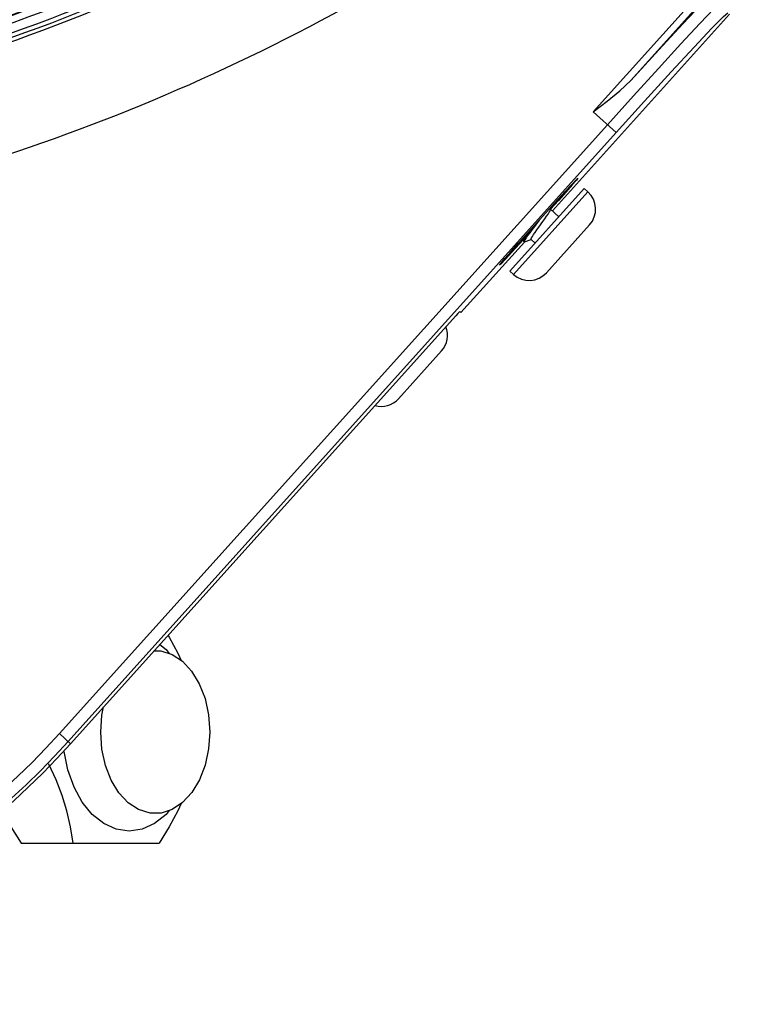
# Model space of a CAD drawing. Extents: x 40.7 to 137.4, y -250.8 to -221.5.
# Tile 284 of 320: x 123.1803 to 123.2561, y -238.2352 to -238.1324. Entities that reach past the tile are written whole.
import ezdxf

# ---------------------------------------------------------------- set-up
doc = ezdxf.new("R2010")
doc.units = 0
doc.header["$MEASUREMENT"] = 0
doc.layers.get('0').update_dxf_attribs({"linetype": 'CONTINUOUS'})

msp = doc.modelspace()

# ---------------------------------------------------------------- linework, layer by layer
at = {"color": 6, "linetype": 'Continuous'}
for p, q in [((123.24010620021, -238.1420641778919), (123.2797612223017, -238.0980133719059)), ((123.2803055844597, -238.0985034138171), (123.2440516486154, -238.1387760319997)), ((123.2358710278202, -238.1523954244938), (123.2543390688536, -238.1318802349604)), ((123.2425078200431, -238.1442261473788), (123.24010620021, -238.1420641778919)), ((123.1844254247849, -238.2069224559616), (123.2416006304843, -238.1434094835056)), ((123.2425086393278, -238.1442252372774), (123.1853326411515, -238.2077390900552)), ((123.2391872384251, -238.1500627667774), (123.2314268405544, -238.1586815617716)), ((123.2318033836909, -238.1590205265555), (123.2395637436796, -238.1504017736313)), ((123.2391872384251, -238.1500627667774), (123.2395637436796, -238.1504017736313)), ((123.2323436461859, -238.1557532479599), (123.2364275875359, -238.1512166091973)), ((123.2365067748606, -238.1512878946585), (123.2356715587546, -238.1522156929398)), ((123.2356746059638, -238.1522592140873), (123.2357296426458, -238.1519919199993)), ((123.236542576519, -238.1529999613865), (123.2356816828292, -238.1522248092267)), ((123.2344863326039, -238.1533730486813), (123.2339969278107, -238.1540092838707)), ((123.2397444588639, -238.1538500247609), (123.2352515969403, -238.1588398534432)), ((123.2328354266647, -238.1553662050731), (123.2324228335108, -238.1558245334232)), ((123.2328784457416, -238.1551591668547), (123.2328090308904, -238.1554930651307)), ((123.232813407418, -238.1555267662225), (123.232904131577, -238.1556084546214)), ((123.232938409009, -238.1556092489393), (123.2336558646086, -238.1553803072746)), ((123.2340715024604, -238.1557443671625), (123.2336513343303, -238.1553660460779)), ((123.2263249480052, -238.162999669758), (123.2329452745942, -238.1556454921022)), ((123.232904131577, -238.1556084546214), (123.232938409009, -238.1556092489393)), ((123.2314268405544, -238.1586815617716), (123.2318033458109, -238.1590205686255)), ((123.1855910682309, -238.2079717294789), (123.2257787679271, -238.1633292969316)), ((123.2261950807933, -238.1628827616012), (123.2263249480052, -238.162999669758)), ((123.2242980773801, -238.1669984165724), (123.2198052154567, -238.1719882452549)), ((123.1844254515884, -238.2069224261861), (123.1855910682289, -238.2079717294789)), ((123.1804206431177, -238.2183521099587), (123.1948250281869, -238.2183521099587))]:
    msp.add_line(p, q, dxfattribs=at)
for points in [[(123.253130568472, -238.129149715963), (123.2526629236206, -238.1295470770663), (123.2514177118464, -238.1308166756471), (123.2494792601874, -238.132872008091), (123.2469715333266, -238.1355816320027), (123.2440516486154, -238.1387760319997)], [(123.2416006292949, -238.1434094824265), (123.2443307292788, -238.140387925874), (123.2469357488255, -238.137527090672), (123.2492850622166, -238.1349704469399), (123.2512606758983, -238.1328464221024), (123.2527632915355, -238.1312617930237), (123.2537172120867, -238.1302964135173), (123.2540741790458, -238.1299991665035)], [(123.2425086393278, -238.1442252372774), (123.2454830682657, -238.1409363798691), (123.2482610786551, -238.1378950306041), (123.2506586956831, -238.1353023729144), (123.2525183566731, -238.1333286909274), (123.2537153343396, -238.1321064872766), (123.2541645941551, -238.1317231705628)], [(123.2401062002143, -238.1420641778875), (123.241590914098, -238.1409440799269), (123.2429174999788, -238.1398660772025), (123.2440515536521, -238.1387761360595)], [(123.2364276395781, -238.1512165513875), (123.2372119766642, -238.150351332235), (123.2378830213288, -238.1496231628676), (123.2383385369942, -238.149142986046), (123.2385091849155, -238.1489838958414)], [(123.2385091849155, -238.1489838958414), (123.2383688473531, -238.1491702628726), (123.2379390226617, -238.1496735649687), (123.237285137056, -238.1504171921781), (123.2365068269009, -238.1512878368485)], [(123.2344483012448, -238.1540815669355), (123.2348705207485, -238.1534994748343), (123.235072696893, -238.1532183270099), (123.2352595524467, -238.1529533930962), (123.2354191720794, -238.1527189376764), (123.2355445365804, -238.1525228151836), (123.2356307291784, -238.1523701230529), (123.2356747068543, -238.1522593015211)], [(123.2334740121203, -238.1544975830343), (123.2334057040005, -238.1545884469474), (123.2331957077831, -238.1548741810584), (123.2330251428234, -238.1551166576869), (123.2329015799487, -238.1553064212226), (123.2328276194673, -238.155440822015), (123.2328089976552, -238.1554932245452)], [(123.2339969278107, -238.1540092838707), (123.2337344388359, -238.1543533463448), (123.2334948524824, -238.1546719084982), (123.2332841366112, -238.1549590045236), (123.2331133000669, -238.1552019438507), (123.2329892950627, -238.1553927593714), (123.2329166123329, -238.1555263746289), (123.2328987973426, -238.1555988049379), (123.232904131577, -238.1556084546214)], [(123.2336513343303, -238.1553660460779), (123.2336465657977, -238.1553148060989), (123.2336885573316, -238.1552107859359), (123.2337753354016, -238.1550568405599), (123.2338998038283, -238.1548620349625), (123.2340573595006, -238.1546304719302), (123.2342430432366, -238.1543670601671), (123.2344483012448, -238.1540815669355)], [(123.2328089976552, -238.1554932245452), (123.2328077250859, -238.1555160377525), (123.2328133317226, -238.1555271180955)], [(123.2303412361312, -238.158057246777), (123.2304815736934, -238.1578708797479), (123.2309113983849, -238.1573675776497), (123.2315652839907, -238.1566239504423), (123.2323435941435, -238.1557533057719)], [(123.2324227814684, -238.1558245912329), (123.2316384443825, -238.1566898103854), (123.2309673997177, -238.1574179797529), (123.2305118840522, -238.1578981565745), (123.2303412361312, -238.158057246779)], [(123.2261950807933, -238.1628827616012), (123.2261360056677, -238.1629403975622), (123.2259847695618, -238.1631026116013), (123.2257787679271, -238.1633292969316)], [(123.1948960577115, -238.1976352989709), (123.1955492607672, -238.1981570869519), (123.19588115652, -238.1985641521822)], [(123.1957577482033, -238.1966780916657), (123.1958773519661, -238.1968731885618), (123.1967740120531, -238.1985190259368), (123.1971360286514, -238.1992921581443)], [(123.1943104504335, -238.1982858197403), (123.1950140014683, -238.1982910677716), (123.1961753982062, -238.1986568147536), (123.1972618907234, -238.1993754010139), (123.1982254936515, -238.2004160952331), (123.1990214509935, -238.2017290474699), (123.1996225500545, -238.2032742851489), (123.199994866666, -238.2049764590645), (123.200120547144, -238.206754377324)], [(123.188733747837, -238.206754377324), (123.1888582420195, -238.2049847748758), (123.1890425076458, -238.2041377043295)], [(123.1938968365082, -238.2152260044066), (123.1926788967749, -238.2148519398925), (123.1915924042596, -238.2141333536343), (123.1906288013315, -238.213092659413), (123.1898328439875, -238.2117797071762), (123.1892317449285, -238.2102344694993), (123.188859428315, -238.2085322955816), (123.188733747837, -238.206754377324)], [(123.200120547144, -238.206754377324), (123.1999960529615, -238.2085239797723), (123.1996277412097, -238.2102171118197), (123.1990324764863, -238.2117571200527), (123.1982417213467, -238.2130708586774), (123.1972795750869, -238.2141181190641), (123.1961910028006, -238.2148443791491), (123.1950275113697, -238.2152155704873), (123.1938968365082, -238.2152260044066)], [(123.1958826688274, -238.2149427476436), (123.1955492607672, -238.2153516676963), (123.1943531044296, -238.2163071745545), (123.193055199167, -238.2168955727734), (123.1917054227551, -238.2170942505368), (123.1903556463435, -238.2168955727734), (123.1890577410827, -238.2163071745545), (123.1878615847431, -238.2153516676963), (123.1868131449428, -238.2140657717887), (123.185952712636, -238.2124989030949), (123.1853133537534, -238.210711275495), (123.1849196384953, -238.2087715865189)], [(123.1858640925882, -238.2183521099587), (123.1855901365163, -238.2166355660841), (123.185215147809, -238.2149897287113), (123.1847205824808, -238.2133650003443), (123.1840935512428, -238.211741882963), (123.1833325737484, -238.2101166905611), (123.18331846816, -238.2100907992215)], [(123.1783479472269, -238.2147255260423), (123.1784716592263, -238.2149897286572), (123.1793683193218, -238.2166355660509), (123.1804206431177, -238.2183521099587)], [(123.1971378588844, -238.214212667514), (123.1967739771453, -238.2149897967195), (123.1958775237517, -238.2166352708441), (123.1948250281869, -238.2183521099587)]]:
    msp.add_lwpolyline(points, dxfattribs=at)
at = {"color": 155}
for radius, start, end in [(0.195523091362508, 276.8422074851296, 306.2108924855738), (0.1947860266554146, 278.0863084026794, 305.7333320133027), (0.1947198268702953, 278.0983991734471, 305.7281499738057), (0.1964959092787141, 276.8026329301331, 304.7300582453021), (0.1969404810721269, 276.8025672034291, 304.7309519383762), (0.1973534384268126, 276.9312869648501, 303.9473339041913), (0.2083655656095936, 277.1019122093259, 301.4670103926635)]:
    msp.add_arc((123.1137926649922, -237.9486063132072), radius, start, end, dxfattribs=at)
at = {"color": 6, "linetype": 'Continuous'}
for centre, radius, start, end in [((123.2379299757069, -238.1522162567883), 0.002441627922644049, 318.0000000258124, 48.00000000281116), ((123.2334371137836, -238.1572060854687), 0.002441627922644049, 228.0000000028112, 317.9999999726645), ((123.2224835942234, -238.1653646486), 0.002441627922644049, 318.0000000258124, 21.46814946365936), ((123.2179907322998, -238.1703544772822), 0.002441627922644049, 254.5621210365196, 317.9999999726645), ((123.1245261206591, -238.1530002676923), 0.08181547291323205, 228.006044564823, 318.0060445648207), ((123.1245261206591, -238.1530002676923), 0.08059484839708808, 228.006073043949, 318.0060160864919), ((123.1245261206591, -238.1530002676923), 0.08216318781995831, 228.006044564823, 318.0060445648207)]:
    msp.add_arc(centre, radius, start, end, dxfattribs=at)

doc.saveas('drawing.dxf')
